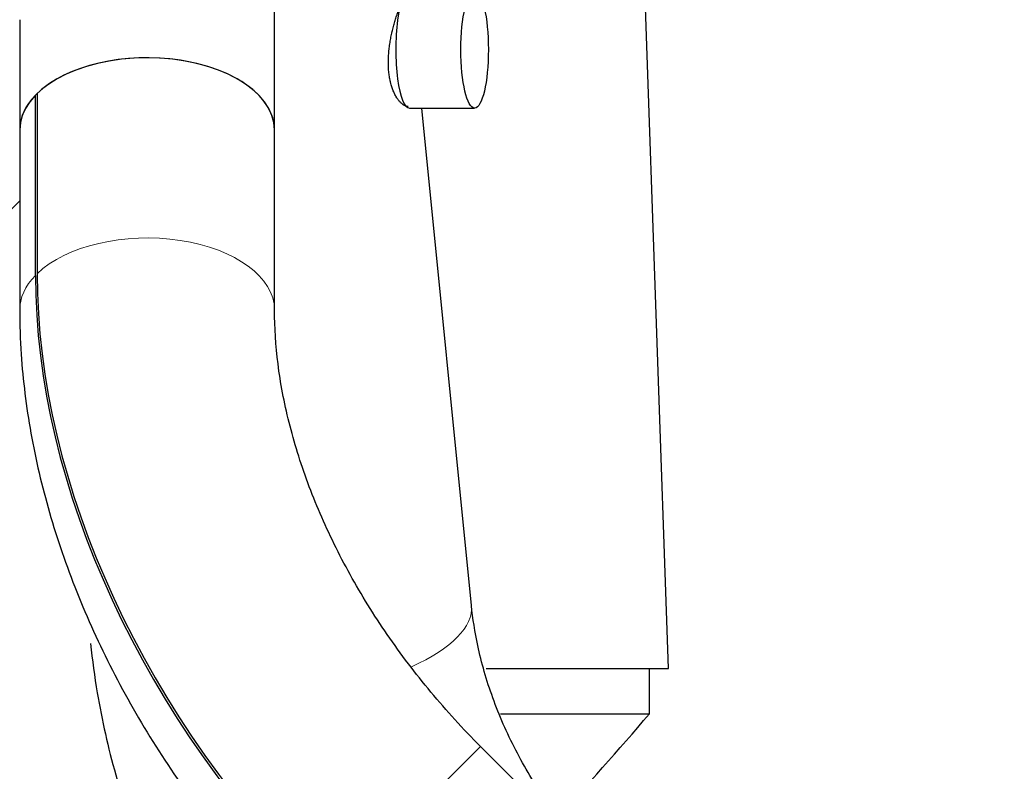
# Model space of a CAD drawing. Header units: inches. Extents: x 0 to 20790, y -12 to 14700.
# Tile 277 of 358: x 10592 to 10886, y 4597 to 4822. Entities that reach past the tile are written whole.
import ezdxf

# ---------------------------------------------------------------- set-up
doc = ezdxf.new("R2010")
doc.units = ezdxf.units.IN
doc.layers.add('1', color=7, linetype='Continuous', true_color=0xffffff)
doc.layers.add('254', color=7, linetype='Continuous', true_color=0xffffff)
doc.styles.add('latin_extended', font='simplex.shx')
doc.dimstyles.get("Standard").update_dxf_attribs({"dimtxt": 0.18, "dimasz": 0.18, "dimexe": 0.18, "dimexo": 0.0625, "dimgap": 0.09, "dimtad": 0, "dimtih": 1, "dimtoh": 1, "dimdec": 4, "dimzin": 0, "dimdsep": 46, "dimtxsty": 'Standard', "dimcen": 0.09, "dimadec": 0, "dimazin": 0, "dimtfac": 1, "dimtdec": 4, "dimtofl": 0, "dimtmove": 0, "dimatfit": 3, "dimfxl": 1, "dimtolj": 1, "dimtzin": 0, "dimarcsym": 0})

# ---------------------------------------------------------------- blocks, each defined once
blk = doc.blocks.new('_U2')
at = {"layer": '254', "color": 3, "linetype": 'Continuous', "lineweight": 13, "transparency": 16777216}
for p, q in [((11273.39, 6877.26), (11933.67, 6877.26)), ((11898.67, 6754.76), (11898.67, 4676.76)), ((9935.39, 4554.26), (11933.67, 4554.26))]:
    blk.add_line(p, q, dxfattribs=at)
at = {"layer": '254', "color": 3, "transparency": 16777216}
for points in [[(11919.08, 6754.76), (11878.25, 6754.76), (11898.67, 6877.26)], [(11878.25, 4676.76), (11919.08, 4676.76), (11898.67, 4554.26)]]:
    blk.add_solid(points, dxfattribs=at)
at = {"layer": 'Defpoints', "color": 0, "transparency": 16777216}
for p in [(11238.39, 6877.26), (9900.39, 4554.26), (11898.67, 4554.26)]:
    blk.add_point(p, dxfattribs=at)
at = {"layer": '254', "color": 2, "lineweight": 13, "transparency": 16777216, "insert": (11714.92, 5499.92), "char_height": 122.5, "attachment_point": 1, "rotation": 90, "style": 'latin_extended'}
blk.add_mtext('\\A1;2323', dxfattribs=at)

msp = doc.modelspace()

# ---------------------------------------------------------------- linework, layer by layer
at = {"layer": '1', "color": 2, "linetype": 'Continuous', "lineweight": 25}
for p, q in [((10668.444, 4821.687), (10668.444, 4894.045)), ((10786.087, 4627.827), (10777.699, 4868.05)), ((10592.344, 4821.687), (10592.344, 4788.735)), ((10668.444, 4788.735), (10668.444, 4821.687)), ((10597.049, 4745.271), (10597.049, 4799.125)), ((10597.542, 4799.618), (10597.542, 4745.764)), ((10708.758, 4795.243), (10728.199, 4795.243)), ((10727.249, 4646.629), (10712.389, 4795.241)), ((10592.344, 4788.735), (10592.344, 4734.881)), ((10668.444, 4734.881), (10668.444, 4788.735)), ((10592.344, 4767.537), (10579.64, 4754.833)), ((10731.689, 4627.827), (10786.087, 4627.827)), ((10780.394, 4614.257), (10780.394, 4627.828)), ((10735.994, 4614.257), (10780.394, 4614.257)), ((10782.449, 4552.024), (10729.692, 4604.781)), ((10782.443, 4552.018), (10729.937, 4604.524))]:
    msp.add_line(p, q, dxfattribs=at)
at = {"layer": '1', "color": 110, "linetype": 'Continuous', "lineweight": 13}
msp.add_line((10683.998, 4558.585), (10729.937, 4604.524), dxfattribs=at)
at = {"layer": '1', "color": 2, "linetype": 'Continuous', "lineweight": 25}
for centre, major_axis, ratio, start_param, end_param in [((10708.758, 4812.743), (0, 17.5), 0.2347384, 0, 3.1415927), ((10630.394, 4788.735), (-38.05, 0), 0.5668843, 3.1416071, 5.7543306), ((10630.394, 4788.735), (38.05, 0), 0.5668843, 0.0000965, 3.141591), ((10630.394, 4788.735), (-38.05, 0), 0.5668843, 5.7806125, 6.2831998), ((10804.136, 4678.722), (168.324, -168.324), 0.7166551, 3.7634093, 4.712389), ((10804.629, 4679.216), (-168.324, 168.324), 0.7166551, 0.6218167, 1.5707963)]:
    msp.add_ellipse(centre, major_axis=major_axis, ratio=ratio, start_param=start_param, end_param=end_param, dxfattribs=at)
msp.add_ellipse((10728.199, 4812.743), major_axis=(0, 17.5), ratio=0.2347384, dxfattribs=at)
at = {"layer": '1', "color": 110, "linetype": 'Continuous', "lineweight": 13}
for centre, major_axis, ratio, start_param, end_param in [((10630.394, 4734.881), (-38.05, 0), 0.5668843, 3.144333, 5.7543306), ((10630.394, 4734.881), (-38.05, 0), 0.5668843, 5.7806125, 6.2831998), ((10670.383, 4640.943), (56.866, 5.686), 0.3809385, 5.4283696, 6.2831773)]:
    msp.add_ellipse(centre, major_axis=major_axis, ratio=ratio, start_param=start_param, end_param=end_param, dxfattribs=at)
at = {"layer": '1', "color": 2, "linetype": 'Continuous', "lineweight": 25}
for points, knots in [([(10702.645, 4812.757), (10702.706, 4813.318), (10702.778, 4813.874), (10702.943, 4814.975), (10703.036, 4815.521), (10703.239, 4816.602), (10703.35, 4817.138), (10703.498, 4817.802), (10703.544, 4818), (10703.59, 4818.198), (10703.621, 4818.33), (10703.637, 4818.396), (10703.716, 4818.725), (10703.78, 4818.984), (10703.978, 4819.752), (10704.114, 4820.251), (10704.394, 4821.224), (10704.537, 4821.698), (10704.757, 4822.389), (10704.831, 4822.616), (10704.942, 4822.952), (10704.998, 4823.119), (10705.054, 4823.284), (10705.092, 4823.393), (10705.111, 4823.448), (10705.28, 4823.936), (10705.429, 4824.349), (10705.725, 4825.136), (10705.872, 4825.509), (10706.16, 4826.215), (10706.302, 4826.549), (10706.448, 4826.876), (10706.454, 4826.89), (10706.461, 4826.905)], [0, 0, 0, 0, 0.0995421, 0.0995421, 0.1990842, 0.1990842, 0.2986263, 0.2986263, 0.3235118, 0.3359546, 0.3359546, 0.3483974, 0.3483974, 0.3981684, 0.3981684, 0.4977105, 0.4977105, 0.5972526, 0.5972526, 0.6470237, 0.6470237, 0.6719092, 0.684352, 0.684352, 0.6967947, 0.6967947, 0.7963369, 0.7963369, 0.895879, 0.895879, 0.9954211, 0.9954211, 1, 1, 1, 1]), ([(10708.381, 4795.757), (10708.381, 4795.757), (10708.38, 4795.757), (10708.19, 4795.756), (10707.996, 4795.783), (10707.602, 4795.891), (10707.401, 4795.972), (10707.097, 4796.133), (10706.994, 4796.193), (10706.84, 4796.294), (10706.789, 4796.329), (10706.712, 4796.385), (10706.686, 4796.404), (10706.634, 4796.443), (10706.609, 4796.462), (10706.377, 4796.644), (10706.173, 4796.83), (10705.77, 4797.25), (10705.572, 4797.485), (10705.183, 4798.002), (10704.992, 4798.285), (10704.761, 4798.67), (10704.715, 4798.748), (10704.646, 4798.869), (10704.624, 4798.909), (10704.578, 4798.991), (10704.466, 4799.196), (10704.358, 4799.409), (10704.103, 4799.935), (10703.943, 4800.305), (10703.643, 4801.085), (10703.503, 4801.494), (10703.309, 4802.138), (10703.247, 4802.358), (10703.159, 4802.695), (10703.13, 4802.809), (10703.088, 4802.981), (10703.074, 4803.039), (10703.047, 4803.155), (10703.034, 4803.213), (10702.916, 4803.738), (10702.825, 4804.216), (10702.671, 4805.197), (10702.608, 4805.7), (10702.509, 4806.729), (10702.474, 4807.255), (10702.451, 4807.861), (10702.449, 4807.929), (10702.445, 4808.064), (10702.443, 4808.132), (10702.438, 4808.336), (10702.431, 4808.744), (10702.431, 4809.154), (10702.443, 4809.976), (10702.465, 4810.527), (10702.518, 4811.36), (10702.539, 4811.638), (10702.575, 4812.056), (10702.588, 4812.196), (10702.615, 4812.476), (10702.63, 4812.616), (10702.645, 4812.757)], [0, 0, 0, 0, 0.0001875, 0.0001875, 0.0626757, 0.0626757, 0.125164, 0.125164, 0.1564082, 0.1564082, 0.1720302, 0.1720302, 0.1798413, 0.1798413, 0.1876523, 0.1876523, 0.2501406, 0.2501406, 0.3126289, 0.3126289, 0.3751172, 0.3751172, 0.3907392, 0.3907392, 0.3985503, 0.3985503, 0.4063613, 0.4376054, 0.4376054, 0.5000937, 0.5000937, 0.562582, 0.562582, 0.5938262, 0.5938262, 0.6094482, 0.6094482, 0.6172593, 0.6172593, 0.6250703, 0.6250703, 0.6875586, 0.6875586, 0.7500469, 0.7500469, 0.8125351, 0.8125351, 0.8203462, 0.8203462, 0.8281572, 0.8281572, 0.8437793, 0.8750234, 0.8750234, 0.9375117, 0.9375117, 0.9687559, 0.9687559, 0.9843779, 0.9843779, 1, 1, 1, 1]), ([(10592.344, 4734.881), (10592.346, 4730.5), (10592.751, 4718.349), (10595.251, 4698.123), (10600.827, 4674.327), (10608.993, 4650.58), (10619.641, 4627.18), (10632.622, 4604.431), (10647.754, 4582.626), (10662.55, 4564.796), (10672.36, 4554.48), (10676.127, 4550.713)], [0, 0, 0, 0, 0.068871, 0.1902679, 0.3121932, 0.434742, 0.5576319, 0.6806543, 0.8037031, 0.9267632, 1, 1, 1, 1]), ([(10729.937, 4604.524), (10727.32, 4607.142), (10719.752, 4615.066), (10708.104, 4629.068), (10695.996, 4646.716), (10685.912, 4664.914), (10678.017, 4683.276), (10672.402, 4701.415), (10669.141, 4718.82), (10668.435, 4729.674), (10668.444, 4734.881)], [0, 0, 0, 0, 0.0682608, 0.2027255, 0.3370475, 0.4710392, 0.6046382, 0.7378672, 0.8708943, 1, 1, 1, 1]), ([(10766.43, 4568.068), (10764.412, 4570.087), (10758.348, 4576.512), (10749.181, 4588.189), (10740.103, 4603.318), (10733.243, 4618.991), (10729.069, 4633.603), (10727.638, 4642.685), (10727.249, 4646.629)], [0, 0, 0, 0, 0.0903136, 0.2808022, 0.4712005, 0.6614524, 0.8518409, 1, 1, 1, 1]), ([(10613.516, 4635.257), (10614.01, 4630.33), (10615.772, 4617.193), (10620.585, 4595.901), (10628.86, 4571.782), (10639.761, 4548.384), (10653.149, 4526.019), (10668.485, 4505.483), (10679.84, 4493.016), (10685.607, 4487.246)], [0, 0, 0, 0, 0.0908874, 0.243152, 0.3958498, 0.5491551, 0.7029268, 0.8570531, 1, 1, 1, 1]), ([(10735.892, 4614.257), (10736.576, 4614.257), (10738.68, 4614.257), (10742.102, 4614.257), (10746.064, 4614.257), (10749.833, 4614.257), (10753.411, 4614.257), (10756.585, 4614.257), (10759.387, 4614.257), (10761.85, 4614.257), (10764.167, 4614.257), (10766.338, 4614.257), (10768.362, 4614.257), (10770.127, 4614.257), (10771.66, 4614.257), (10772.983, 4614.257), (10774.199, 4614.257), (10775.308, 4614.257), (10776.31, 4614.257), (10777.204, 4614.257), (10777.977, 4614.257), (10778.632, 4614.257), (10779.175, 4614.257), (10779.62, 4614.257), (10779.966, 4614.257), (10780.213, 4614.257), (10780.361, 4614.257), (10780.394, 4614.257), (10780.394, 4614.257)], [0, 0, 0, 0, 0.024388, 0.0757403, 0.1269664, 0.1781539, 0.2293907, 0.2807643, 0.3226683, 0.3644832, 0.4062564, 0.4480356, 0.4898685, 0.5318024, 0.5662749, 0.6006879, 0.635068, 0.6694417, 0.7038356, 0.7382762, 0.7727898, 0.8053078, 0.8377747, 0.8702127, 0.9026442, 0.9350914, 0.9675766, 1, 1, 1, 1])]:
    msp.add_open_spline(points, degree=3, knots=knots, dxfattribs=at)
msp.add_open_spline([(10752.125, 4582.391), (10761.753, 4592.817), (10771.202, 4603.405), (10780.394, 4614.257)], degree=3, dxfattribs=at)

# ---------------------------------------------------------------- dimensions: what is measured, and where the dimension line sits
at = {"layer": '254', "color": 2, "linetype": 'Continuous', "lineweight": 13}
dim = msp.add_linear_dim(base=(11898.668, 4554.257), p1=(11238.394, 6877.257), p2=(9900.394, 4554.257), angle=90, dimstyle='Standard', override={"dimscale": 35, "dimtxt": 3.5, "dimasz": 3.5, "dimexe": 1, "dimexo": 1, "dimgap": 1.75, "dimtad": 1, "dimtih": 0, "dimtoh": 0, "dimdec": 2, "dimlfac": 1, "dimzin": 8, "dimdsep": 46, "dimlunit": 2, "dimtxsty": 'latin_extended', "dimsah": 1, "dimse1": 0, "dimse2": 0, "dimsd1": 0, "dimsd2": 0, "dimclrd": 3, "dimclre": 3, "dimclrt": 2, "dimtol": 0, "dimtm": -0.1, "dimtfac": 0.714286, "dimtdec": 3, "dimtofl": 1, "dimtmove": 0, "dimtzin": 8, "dimlwd": 13, "dimlwe": 13}, dxfattribs=at)
dim.commit()
dim.dimension.update_dxf_attribs({"geometry": '_U2', "text_midpoint": (11898.668, 5715.757), "dimtype": 160})

doc.saveas('drawing.dxf')
